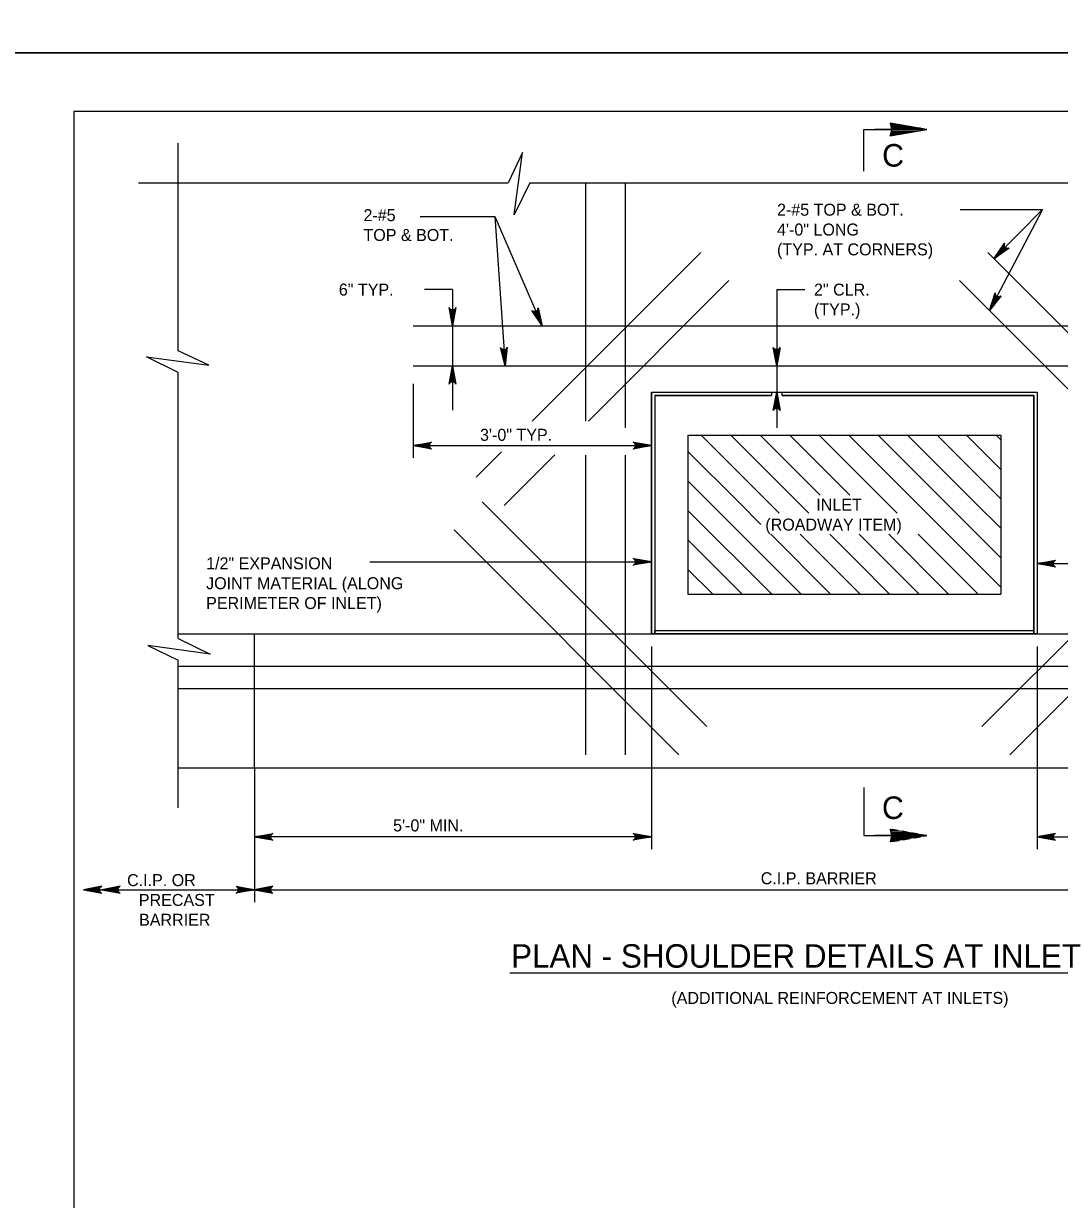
# Model space of a CAD drawing. Extents: x 638167 to 640248, y 296544 to 298920.
# Drawn here: x 639033.9 to 639299, y 296845.2 to 297146 of the extents above; entities that cross this region are included whole.
import ezdxf

# ---------------------------------------------------------------- set-up
doc = ezdxf.new("R2010")
doc.units = 0
doc.layers.add('1', color=7, linetype='Continuous')
doc.layers.add('PLT-BNDY', color=7, linetype='Continuous')

msp = doc.modelspace()

# ---------------------------------------------------------------- linework, layer by layer
at = {"layer": '1'}
for p, q in [((639832.78, 297123.48), (639046.78, 297123.48)), ((639046.78, 297123.48), (639046.78, 296559.48)), ((639248.94, 297118.89), (639256.15, 297118.89)), ((639248.94, 297108.25), (639248.94, 297118.89)), ((639255.98, 297118.91), (639251.7, 297118.91)), ((639073.51, 297062.3), (639073.51, 297115.36)), ((639063.35, 297105.2), (639157.88, 297105.2)), ((639163.42, 297105.2), (639324.43, 297105.2)), ((639177.65, 297105.2), (639177.65, 297044.27)), ((639187.81, 297105.2), (639187.81, 297042.55)), ((639135.37, 297096.64), (639154.48, 297096.64)), ((639154.48, 297096.64), (639157.12, 297058.46)), ((639154.48, 297096.64), (639166.64, 297068.62)), ((639273.52, 297098.44), (639294.61, 297098.44)), ((639294.61, 297098.44), (639281.08, 297072.55)), ((639294.61, 297098.44), (639282.2, 297085.8)), ((639207.21, 297087.41), (639164.07, 297044.27)), ((639280.6, 297087.41), (639338.07, 297029.94)), ((639143.66, 297077.93), (639136.47, 297077.93)), ((639143.66, 297077.93), (639143.66, 297047.05)), ((639214.4, 297080.23), (639178.44, 297044.27)), ((639226.6, 297077.93), (639233.81, 297077.93)), ((639226.6, 297077.93), (639226.6, 297042.55)), ((639273.41, 297080.23), (639330.89, 297022.75)), ((639133.63, 297068.62), (639354.18, 297068.62)), ((639073.51, 296988.7), (639073.51, 297056.76)), ((639133.63, 297058.46), (639354.18, 297058.46)), ((639133.63, 297053.81), (639133.63, 297034.88)), ((639194.59, 297051.68), (639194.59, 296989.88)), ((639194.59, 296989.88), (639194.59, 297051.68)), ((639194.59, 297051.68), (639225.26, 297051.68)), ((639194.59, 297051.68), (639225.26, 297051.68)), ((639195.43, 297050.84), (639195.43, 296989.88)), ((639195.43, 297050.84), (639225.26, 297050.84)), ((639225.26, 297050.84), (639195.43, 297050.84)), ((639225.26, 297051.68), (639228.03, 297051.68)), ((639228.03, 297051.68), (639293.22, 297051.68)), ((639228.03, 297051.68), (639293.22, 297051.68)), ((639228.03, 297050.84), (639292.38, 297050.84)), ((639292.38, 297050.84), (639228.03, 297050.84)), ((639292.38, 297050.84), (639292.38, 296989.88)), ((639292.38, 296989.88), (639292.38, 297050.84)), ((639293.22, 297051.68), (639293.22, 296989.88)), ((639293.22, 297051.68), (639293.22, 296989.88)), ((639203.9, 297040.68), (639203.9, 297000.04)), ((639203.9, 297040.68), (639283.91, 297040.68)), ((639224.45, 297023.54), (639207.31, 297040.68)), ((639232, 297023.54), (639214.86, 297040.68)), ((639237.76, 297025.32), (639222.4, 297040.68)), ((639245.3, 297025.32), (639229.94, 297040.68)), ((639247.08, 297031.08), (639237.48, 297040.68)), ((639247.08, 297038.62), (639245.03, 297040.68)), ((639269.71, 297023.54), (639252.57, 297040.68)), ((639277.25, 297023.54), (639260.11, 297040.68)), ((639283.91, 297024.42), (639267.65, 297040.68)), ((639283.91, 297031.96), (639275.2, 297040.68)), ((639283.91, 297039.51), (639282.74, 297040.68)), ((639283.91, 297040.68), (639283.91, 297000.04)), ((639133.63, 297038.04), (639194.59, 297038.04)), ((639156.21, 297036.41), (639149.74, 297029.94)), ((639216.91, 297023.54), (639203.9, 297036.55)), ((639262.17, 297023.54), (639247.08, 297038.62)), ((639169.82, 297035.65), (639156.92, 297022.75)), ((639177.65, 297035.57), (639177.65, 296958.97)), ((639187.81, 297035.57), (639187.81, 296958.97)), ((639254.62, 297023.54), (639247.08, 297031.08)), ((639209.37, 297023.54), (639203.9, 297029.01)), ((639151.25, 297023.63), (639208.73, 296966.16)), ((639225.33, 297000.04), (639203.9, 297021.46)), ((639232.87, 297000.04), (639209.37, 297023.54)), ((639222.58, 297017.87), (639216.91, 297023.54)), ((639227.28, 297020.71), (639224.45, 297023.54)), ((639234.82, 297020.71), (639232, 297023.54)), ((639257.45, 297020.71), (639254.62, 297023.54)), ((639283.91, 297001.79), (639262.17, 297023.54)), ((639283.91, 297009.34), (639269.71, 297023.54)), ((639283.91, 297016.88), (639277.25, 297023.54)), ((639336.56, 297023.63), (639279.08, 296966.16)), ((639144.07, 297016.45), (639201.54, 296958.97)), ((639240.41, 297000.04), (639225.11, 297015.34)), ((639247.08, 297000.91), (639232.65, 297015.34)), ((639247.08, 297008.45), (639240.19, 297015.34)), ((639263.04, 297000.04), (639247.73, 297015.34)), ((639270.58, 297000.04), (639255.28, 297015.34)), ((639278.12, 297000.04), (639262.82, 297015.34)), ((639343.74, 297016.45), (639286.27, 296958.97)), ((639217.78, 297000.04), (639203.9, 297013.92)), ((639122.51, 297008.29), (639194.59, 297008.29)), ((639210.24, 297000.04), (639203.9, 297006.38)), ((639255.5, 297000.04), (639247.08, 297008.45)), ((639293.22, 297007.84), (639415.14, 297007.84)), ((639203.9, 297000.04), (639283.91, 297000.04)), ((639247.95, 297000.04), (639247.08, 297000.91)), ((639195.43, 296990.72), (639292.38, 296990.72)), ((639073.51, 296989.88), (639434.62, 296989.88)), ((639092.99, 296955.59), (639092.99, 296989.88)), ((639195.43, 296989.88), (639194.59, 296989.88)), ((639293.22, 296989.88), (639292.38, 296989.88)), ((639194.59, 296986.65), (639194.59, 296934.82)), ((639293.22, 296986.65), (639293.22, 296934.82)), ((639073.51, 296945.43), (639073.51, 296983.16)), ((639073.51, 296981.62), (639434.62, 296981.62)), ((639073.51, 296975.91), (639434.62, 296975.91)), ((639073.51, 296955.59), (639434.62, 296955.59)), ((639092.99, 296955.59), (639092.99, 296921.29)), ((639248.94, 296950.55), (639248.94, 296938.29)), ((639194.59, 296937.97), (639092.99, 296937.97)), ((639248.94, 296938.29), (639256.15, 296938.29)), ((639255.98, 296938.28), (639251.7, 296938.28)), ((639293.22, 296937.97), (639394.82, 296937.97)), ((639049.21, 296924.45), (639438.6, 296924.45)), ((639158.3, 296903.18), (639348.75, 296903.18))]:
    msp.add_line(p, q, dxfattribs=at)
for points in [[(639255.66, 297117.26), (639264.98, 297118.91), (639255.66, 297120.51), (639255.77, 297120.3), (639256.75, 297120.32), (639257.96, 297120.11), (639255.83, 297120.09), (639255.88, 297119.88), (639259.41, 297119.86), (639260.66, 297119.65), (639255.93, 297119.66), (639255.98, 297119.42), (639261.94, 297119.43), (639263.36, 297119.18), (639256.01, 297119.19), (639255.99, 297118.98), (639264.56, 297118.98), (639264.97, 297118.9), (639263.78, 297118.69), (639256.02, 297118.75), (639255.99, 297118.53), (639262.59, 297118.48), (639261.41, 297118.28), (639255.95, 297118.28), (639255.95, 297118.08), (639260.08, 297118.04), (639258.73, 297117.8), (639255.88, 297117.82), (639255.81, 297117.59), (639257.62, 297117.61), (639256.25, 297117.36), (639255.73, 297117.42)], [(639163.42, 297105.2), (639159.42, 297097.03), (639161.6, 297113.02), (639157.88, 297105.2)], [(639282.2, 297085.8), (639284.87, 297089.77), (639284.83, 297089.56), (639284.79, 297089.34), (639284.84, 297089.16), (639284.89, 297088.99), (639284.98, 297088.86), (639285.07, 297088.73), (639285.2, 297088.64), (639285.34, 297088.54), (639285.51, 297088.5), (639285.69, 297088.46), (639285.91, 297088.5), (639286.12, 297088.54), (639282.2, 297085.8), (639285.91, 297088.5), (639285.69, 297088.46), (639282.2, 297085.8), (639285.51, 297088.5), (639285.34, 297088.54), (639282.2, 297085.8), (639285.2, 297088.64), (639285.07, 297088.73), (639282.2, 297085.8), (639284.98, 297088.86), (639284.89, 297088.99), (639282.2, 297085.8), (639284.84, 297089.16), (639284.79, 297089.34), (639282.2, 297085.8), (639284.83, 297089.56)], [(639281.08, 297072.55), (639282.48, 297077.13), (639282.51, 297076.91), (639282.53, 297076.69), (639282.63, 297076.53), (639282.73, 297076.38), (639282.85, 297076.28), (639282.98, 297076.18), (639283.13, 297076.14), (639283.29, 297076.09), (639283.47, 297076.1), (639283.65, 297076.11), (639283.85, 297076.21), (639284.04, 297076.31), (639281.08, 297072.55), (639283.85, 297076.21), (639283.65, 297076.11), (639281.08, 297072.55), (639283.47, 297076.1), (639283.29, 297076.09), (639281.08, 297072.55), (639283.13, 297076.14), (639282.98, 297076.18), (639281.08, 297072.55), (639282.85, 297076.28), (639282.73, 297076.38), (639281.08, 297072.55), (639282.63, 297076.53), (639282.53, 297076.69), (639281.08, 297072.55), (639282.51, 297076.91)], [(639143.66, 297068.62), (639142.78, 297073.32), (639142.9, 297073.13), (639143.03, 297072.95), (639143.19, 297072.86), (639143.34, 297072.77), (639143.5, 297072.74), (639143.66, 297072.71), (639143.82, 297072.74), (639143.97, 297072.77), (639144.13, 297072.86), (639144.29, 297072.95), (639144.41, 297073.13), (639144.54, 297073.32), (639143.66, 297068.62), (639144.41, 297073.13), (639144.29, 297072.95), (639143.66, 297068.62), (639144.13, 297072.86), (639143.97, 297072.77), (639143.66, 297068.62), (639143.82, 297072.74), (639143.66, 297072.71), (639143.66, 297068.62), (639143.5, 297072.74), (639143.34, 297072.77), (639143.66, 297068.62), (639143.19, 297072.86), (639143.03, 297072.95), (639143.66, 297068.62), (639142.9, 297073.13)], [(639166.64, 297068.62), (639163.96, 297072.58), (639164.15, 297072.46), (639164.33, 297072.34), (639164.52, 297072.32), (639164.7, 297072.3), (639164.85, 297072.34), (639165.01, 297072.37), (639165.14, 297072.46), (639165.28, 297072.55), (639165.38, 297072.7), (639165.49, 297072.85), (639165.53, 297073.06), (639165.58, 297073.28), (639166.64, 297068.62), (639165.53, 297073.06), (639165.49, 297072.85), (639166.64, 297068.62), (639165.38, 297072.7), (639165.28, 297072.55), (639166.64, 297068.62), (639165.14, 297072.46), (639165.01, 297072.37), (639166.64, 297068.62), (639164.85, 297072.34), (639164.7, 297072.3), (639166.64, 297068.62), (639164.52, 297072.32), (639164.33, 297072.34), (639166.64, 297068.62), (639164.15, 297072.46)], [(639157.12, 297058.46), (639155.92, 297063.08), (639156.06, 297062.91), (639156.19, 297062.74), (639156.36, 297062.66), (639156.52, 297062.57), (639156.68, 297062.56), (639156.84, 297062.54), (639156.99, 297062.58), (639157.15, 297062.62), (639157.3, 297062.72), (639157.45, 297062.83), (639157.56, 297063.02), (639157.68, 297063.2), (639157.12, 297058.46), (639157.56, 297063.02), (639157.45, 297062.83), (639157.12, 297058.46), (639157.3, 297062.72), (639157.15, 297062.62), (639157.12, 297058.46), (639156.99, 297062.58), (639156.84, 297062.54), (639157.12, 297058.46), (639156.68, 297062.56), (639156.52, 297062.57), (639157.12, 297058.46), (639156.36, 297062.66), (639156.19, 297062.74), (639157.12, 297058.46), (639156.06, 297062.91)], [(639226.6, 297058.46), (639225.72, 297063.16), (639225.84, 297062.97), (639225.97, 297062.79), (639226.12, 297062.7), (639226.28, 297062.61), (639226.44, 297062.58), (639226.6, 297062.55), (639226.75, 297062.58), (639226.91, 297062.61), (639227.07, 297062.7), (639227.23, 297062.79), (639227.35, 297062.97), (639227.48, 297063.16), (639226.6, 297058.46), (639227.35, 297062.97), (639227.23, 297062.79), (639226.6, 297058.46), (639227.07, 297062.7), (639226.91, 297062.61), (639226.6, 297058.46), (639226.75, 297062.58), (639226.6, 297062.55), (639226.6, 297058.46), (639226.44, 297062.58), (639226.28, 297062.61), (639226.6, 297058.46), (639226.12, 297062.7), (639225.97, 297062.79), (639226.6, 297058.46), (639225.84, 297062.97)], [(639073.51, 297056.76), (639065.35, 297060.76), (639081.33, 297058.59), (639073.51, 297062.3)], [(639143.66, 297058.46), (639144.54, 297053.76), (639144.41, 297053.94), (639144.29, 297054.12), (639144.13, 297054.22), (639143.97, 297054.31), (639143.82, 297054.34), (639143.66, 297054.36), (639143.5, 297054.34), (639143.34, 297054.31), (639143.19, 297054.22), (639143.03, 297054.12), (639142.9, 297053.94), (639142.78, 297053.76), (639143.66, 297058.46), (639142.9, 297053.94), (639143.03, 297054.12), (639143.66, 297058.46), (639143.19, 297054.22), (639143.34, 297054.31), (639143.66, 297058.46), (639143.5, 297054.34), (639143.66, 297054.36), (639143.66, 297058.46), (639143.82, 297054.34), (639143.97, 297054.31), (639143.66, 297058.46), (639144.13, 297054.22), (639144.29, 297054.12), (639143.66, 297058.46), (639144.41, 297053.94)], [(639225.26, 297050.84), (639195.43, 297050.84), (639195.43, 296989.88), (639194.59, 296989.88), (639194.59, 297051.68), (639225.26, 297051.68)], [(639225.26, 297051.68), (639225.26, 297050.84)], [(639226.6, 297051.68), (639227.48, 297046.99), (639227.35, 297047.17), (639227.23, 297047.35), (639227.07, 297047.44), (639226.91, 297047.54), (639226.75, 297047.56), (639226.6, 297047.59), (639226.44, 297047.56), (639226.28, 297047.54), (639226.12, 297047.44), (639225.97, 297047.35), (639225.84, 297047.17), (639225.72, 297046.99), (639226.6, 297051.68), (639225.84, 297047.17), (639225.97, 297047.35), (639226.6, 297051.68), (639226.12, 297047.44), (639226.28, 297047.54), (639226.6, 297051.68), (639226.44, 297047.56), (639226.6, 297047.59), (639226.6, 297051.68), (639226.75, 297047.56), (639226.91, 297047.54), (639226.6, 297051.68), (639227.07, 297047.44), (639227.23, 297047.35), (639226.6, 297051.68), (639227.35, 297047.17)], [(639228.03, 297050.84), (639228.03, 297051.68)], [(639228.03, 297051.68), (639293.22, 297051.68), (639293.22, 296989.88), (639292.38, 296989.88), (639292.38, 297050.84), (639228.03, 297050.84)], [(639133.63, 297038.04), (639138.32, 297038.92), (639138.14, 297038.8), (639137.96, 297038.67), (639137.87, 297038.52), (639137.78, 297038.36), (639137.75, 297038.2), (639137.72, 297038.04), (639137.75, 297037.89), (639137.78, 297037.73), (639137.87, 297037.57), (639137.96, 297037.41), (639138.14, 297037.29), (639138.32, 297037.16), (639133.63, 297038.04), (639138.14, 297037.29), (639137.96, 297037.41), (639133.63, 297038.04), (639137.87, 297037.57), (639137.78, 297037.73), (639133.63, 297038.04), (639137.75, 297037.89), (639137.72, 297038.04), (639133.63, 297038.04), (639137.75, 297038.2), (639137.78, 297038.36), (639133.63, 297038.04), (639137.87, 297038.52), (639137.96, 297038.67), (639133.63, 297038.04), (639138.14, 297038.8)], [(639194.59, 297038.04), (639189.89, 297037.16), (639190.07, 297037.29), (639190.25, 297037.41), (639190.34, 297037.57), (639190.44, 297037.73), (639190.46, 297037.89), (639190.49, 297038.04), (639190.46, 297038.2), (639190.44, 297038.36), (639190.34, 297038.52), (639190.25, 297038.67), (639190.07, 297038.8), (639189.89, 297038.92), (639194.59, 297038.04), (639190.07, 297038.8), (639190.25, 297038.67), (639194.59, 297038.04), (639190.34, 297038.52), (639190.44, 297038.36), (639194.59, 297038.04), (639190.46, 297038.2), (639190.49, 297038.04), (639194.59, 297038.04), (639190.46, 297037.89), (639190.44, 297037.73), (639194.59, 297038.04), (639190.34, 297037.57), (639190.25, 297037.41), (639194.59, 297038.04), (639190.07, 297037.29)], [(639194.59, 297008.29), (639189.89, 297007.41), (639190.07, 297007.53), (639190.25, 297007.66), (639190.34, 297007.82), (639190.44, 297007.97), (639190.46, 297008.13), (639190.49, 297008.29), (639190.46, 297008.45), (639190.44, 297008.6), (639190.34, 297008.76), (639190.25, 297008.92), (639190.07, 297009.04), (639189.89, 297009.17), (639194.59, 297008.29), (639190.07, 297009.04), (639190.25, 297008.92), (639194.59, 297008.29), (639190.34, 297008.76), (639190.44, 297008.6), (639194.59, 297008.29), (639190.46, 297008.45), (639190.49, 297008.29), (639194.59, 297008.29), (639190.46, 297008.13), (639190.44, 297007.97), (639194.59, 297008.29), (639190.34, 297007.82), (639190.25, 297007.66), (639194.59, 297008.29), (639190.07, 297007.53)], [(639293.22, 297007.84), (639297.92, 297008.72), (639297.74, 297008.6), (639297.56, 297008.47), (639297.47, 297008.32), (639297.37, 297008.16), (639297.35, 297008), (639297.32, 297007.84), (639297.35, 297007.69), (639297.37, 297007.53), (639297.47, 297007.37), (639297.56, 297007.21), (639297.74, 297007.09), (639297.92, 297006.96), (639293.22, 297007.84), (639297.74, 297007.09), (639297.56, 297007.21), (639293.22, 297007.84), (639297.47, 297007.37), (639297.37, 297007.53), (639293.22, 297007.84), (639297.35, 297007.69), (639297.32, 297007.84), (639293.22, 297007.84), (639297.35, 297008), (639297.37, 297008.16), (639293.22, 297007.84), (639297.47, 297008.32), (639297.56, 297008.47), (639293.22, 297007.84), (639297.74, 297008.6)], [(639073.51, 296988.7), (639081.68, 296984.7), (639065.7, 296986.88), (639073.51, 296983.16)], [(639255.66, 296939.92), (639264.98, 296938.28), (639255.66, 296936.67), (639255.77, 296936.88), (639256.75, 296936.86), (639257.96, 296937.07), (639255.83, 296937.09), (639255.88, 296937.31), (639259.41, 296937.32), (639260.66, 296937.53), (639255.93, 296937.53), (639255.98, 296937.76), (639261.94, 296937.75), (639263.36, 296938), (639256.01, 296937.99), (639255.99, 296938.2), (639264.56, 296938.2), (639264.97, 296938.28), (639263.78, 296938.49), (639256.02, 296938.43), (639255.99, 296938.65), (639262.59, 296938.7), (639261.41, 296938.91), (639255.95, 296938.91), (639255.95, 296939.11), (639260.08, 296939.14), (639258.73, 296939.38), (639255.88, 296939.36), (639255.81, 296939.59), (639257.62, 296939.58), (639256.25, 296939.82), (639255.73, 296939.76)], [(639092.99, 296937.97), (639097.68, 296938.85), (639097.5, 296938.73), (639097.32, 296938.6), (639097.23, 296938.44), (639097.14, 296938.29), (639097.11, 296938.13), (639097.08, 296937.97), (639097.11, 296937.81), (639097.14, 296937.66), (639097.23, 296937.5), (639097.32, 296937.34), (639097.5, 296937.21), (639097.68, 296937.09), (639092.99, 296937.97), (639097.5, 296937.21), (639097.32, 296937.34), (639092.99, 296937.97), (639097.23, 296937.5), (639097.14, 296937.66), (639092.99, 296937.97), (639097.11, 296937.81), (639097.08, 296937.97), (639092.99, 296937.97), (639097.11, 296938.13), (639097.14, 296938.29), (639092.99, 296937.97), (639097.23, 296938.44), (639097.32, 296938.6), (639092.99, 296937.97), (639097.5, 296938.73)], [(639194.59, 296937.97), (639189.89, 296937.09), (639190.07, 296937.21), (639190.25, 296937.34), (639190.34, 296937.5), (639190.44, 296937.66), (639190.46, 296937.81), (639190.49, 296937.97), (639190.46, 296938.13), (639190.44, 296938.29), (639190.34, 296938.44), (639190.25, 296938.6), (639190.07, 296938.73), (639189.89, 296938.85), (639194.59, 296937.97), (639190.07, 296938.73), (639190.25, 296938.6), (639194.59, 296937.97), (639190.34, 296938.44), (639190.44, 296938.29), (639194.59, 296937.97), (639190.46, 296938.13), (639190.49, 296937.97), (639194.59, 296937.97), (639190.46, 296937.81), (639190.44, 296937.66), (639194.59, 296937.97), (639190.34, 296937.5), (639190.25, 296937.34), (639194.59, 296937.97), (639190.07, 296937.21)], [(639293.22, 296937.97), (639297.92, 296937.09), (639297.74, 296937.21), (639297.56, 296937.34), (639297.47, 296937.5), (639297.37, 296937.66), (639297.35, 296937.81), (639297.32, 296937.97), (639297.35, 296938.13), (639297.37, 296938.29), (639297.47, 296938.44), (639297.56, 296938.6), (639297.74, 296938.73), (639297.92, 296938.85), (639293.22, 296937.97), (639297.74, 296938.73), (639297.56, 296938.6), (639293.22, 296937.97), (639297.47, 296938.44), (639297.37, 296938.29), (639293.22, 296937.97), (639297.35, 296938.13), (639297.32, 296937.97), (639293.22, 296937.97), (639297.35, 296937.81), (639297.37, 296937.66), (639293.22, 296937.97), (639297.47, 296937.5), (639297.56, 296937.34), (639293.22, 296937.97), (639297.74, 296937.21)], [(639049.21, 296924.45), (639053.9, 296923.57), (639053.72, 296923.69), (639053.54, 296923.82), (639053.45, 296923.98), (639053.35, 296924.13), (639053.33, 296924.29), (639053.3, 296924.45), (639053.33, 296924.61), (639053.35, 296924.76), (639053.45, 296924.92), (639053.54, 296925.08), (639053.72, 296925.2), (639053.9, 296925.33), (639049.21, 296924.45), (639053.72, 296925.2), (639053.54, 296925.08), (639049.21, 296924.45), (639053.45, 296924.92), (639053.35, 296924.76), (639049.21, 296924.45), (639053.33, 296924.61), (639053.3, 296924.45), (639049.21, 296924.45), (639053.33, 296924.29), (639053.35, 296924.13), (639049.21, 296924.45), (639053.45, 296923.98), (639053.54, 296923.82), (639049.21, 296924.45), (639053.72, 296923.69)], [(639053.95, 296924.45), (639058.65, 296923.57), (639058.47, 296923.69), (639058.29, 296923.82), (639058.19, 296923.98), (639058.1, 296924.13), (639058.07, 296924.29), (639058.05, 296924.45), (639058.07, 296924.61), (639058.1, 296924.76), (639058.19, 296924.92), (639058.29, 296925.08), (639058.47, 296925.2), (639058.65, 296925.33), (639053.95, 296924.45), (639058.47, 296925.2), (639058.29, 296925.08), (639053.95, 296924.45), (639058.19, 296924.92), (639058.1, 296924.76), (639053.95, 296924.45), (639058.07, 296924.61), (639058.05, 296924.45), (639053.95, 296924.45), (639058.07, 296924.29), (639058.1, 296924.13), (639053.95, 296924.45), (639058.19, 296923.98), (639058.29, 296923.82), (639053.95, 296924.45), (639058.47, 296923.69)], [(639092.99, 296924.45), (639088.29, 296923.57), (639088.47, 296923.69), (639088.65, 296923.82), (639088.74, 296923.98), (639088.84, 296924.13), (639088.86, 296924.29), (639088.89, 296924.45), (639088.86, 296924.61), (639088.84, 296924.76), (639088.74, 296924.92), (639088.65, 296925.08), (639088.47, 296925.2), (639088.29, 296925.33), (639092.99, 296924.45), (639088.47, 296925.2), (639088.65, 296925.08), (639092.99, 296924.45), (639088.74, 296924.92), (639088.84, 296924.76), (639092.99, 296924.45), (639088.86, 296924.61), (639088.89, 296924.45), (639092.99, 296924.45), (639088.86, 296924.29), (639088.84, 296924.13), (639092.99, 296924.45), (639088.74, 296923.98), (639088.65, 296923.82), (639092.99, 296924.45), (639088.47, 296923.69)], [(639092.99, 296924.45), (639097.68, 296923.57), (639097.5, 296923.69), (639097.32, 296923.82), (639097.23, 296923.98), (639097.14, 296924.13), (639097.11, 296924.29), (639097.08, 296924.45), (639097.11, 296924.61), (639097.14, 296924.76), (639097.23, 296924.92), (639097.32, 296925.08), (639097.5, 296925.2), (639097.68, 296925.33), (639092.99, 296924.45), (639097.5, 296925.2), (639097.32, 296925.08), (639092.99, 296924.45), (639097.23, 296924.92), (639097.14, 296924.76), (639092.99, 296924.45), (639097.11, 296924.61), (639097.08, 296924.45), (639092.99, 296924.45), (639097.11, 296924.29), (639097.14, 296924.13), (639092.99, 296924.45), (639097.23, 296923.98), (639097.32, 296923.82), (639092.99, 296924.45), (639097.5, 296923.69)]]:
    msp.add_lwpolyline(points, dxfattribs=at)
msp.add_lwpolyline([(639195.43, 296990.72), (639292.38, 296990.72), (639292.38, 296989.88), (639195.43, 296989.88)], close=True, dxfattribs=at)
for centre in [(639251.67, 297118.89), (639251.67, 296938.3)]:
    msp.add_arc(centre, 4.31, 337.8762, 22.1238, dxfattribs=at)
at = {"layer": 'PLT-BNDY'}
for points in [[(639007.78, 297732.48), (639848.78, 297732.48), (639848.78, 297138.48), (639007.78, 297138.48)], [(639007.78, 297138.48), (639848.78, 297138.48), (639848.78, 296544.48), (639007.78, 296544.48)]]:
    msp.add_lwpolyline(points, close=True, dxfattribs=at)

# ---------------------------------------------------------------- texts
at = {"layer": '1'}
for s, height, p in [('C', 5.77, (639253.59, 297109.38)), ('6" TYP.', 3.072, (639114.58, 297076.39)), ('3\'-0" TYP.', 3.072, (639150.7, 297039.25)), ('INLET', 3.072, (639236.75, 297021.36)), ('(ROADWAY ITEM)', 3.072, (639223.7, 297016.29)), ('C', 5.77, (639253.54, 296942.53)), ('5\'-0" MIN.', 3.072, (639128.46, 296939.36)), ('C.I.P. OR', 3.072, (639060.4, 296925.36)), ('C.I.P. BARRIER', 3.072, (639222.53, 296925.84)), ('PRECAST', 3.072, (639063.41, 296920.29)), ('BARRIER', 3.072, (639063.47, 296915.22)), ('PLAN - SHOULDER DETAILS AT INLET', 6, (639158.66, 296904.51)), ('(ADDITIONAL REINFORCEMENT AT INLETS)', 3.072, (639199.65, 296895.23))]:
    msp.add_text(s, height=height, dxfattribs=at).set_placement(p)
for s, p in [('2-#5 TOP & BOT.', (639226.69, 297096.83)), ('2-#5', (639120.88, 297095.43)), ('TOP & BOT.', (639120.88, 297090.36)), ('4\'-0" LONG', (639226.69, 297091.75)), ('(TYP. AT CORNERS)', (639226.69, 297086.68)), ('2" CLR.', (639236.15, 297076.38)), ('(TYP.)', (639236.15, 297071.31)), ('1/2" EXPANSION', (639080.63, 297006.38)), ('JOINT MATERIAL (ALONG', (639080.63, 297001.3)), ('PERIMETER OF INLET)', (639080.63, 296996.23))]:
    msp.add_text(s, height=3.072, rotation=360, dxfattribs=at).set_placement(p)

doc.saveas('drawing.dxf')
